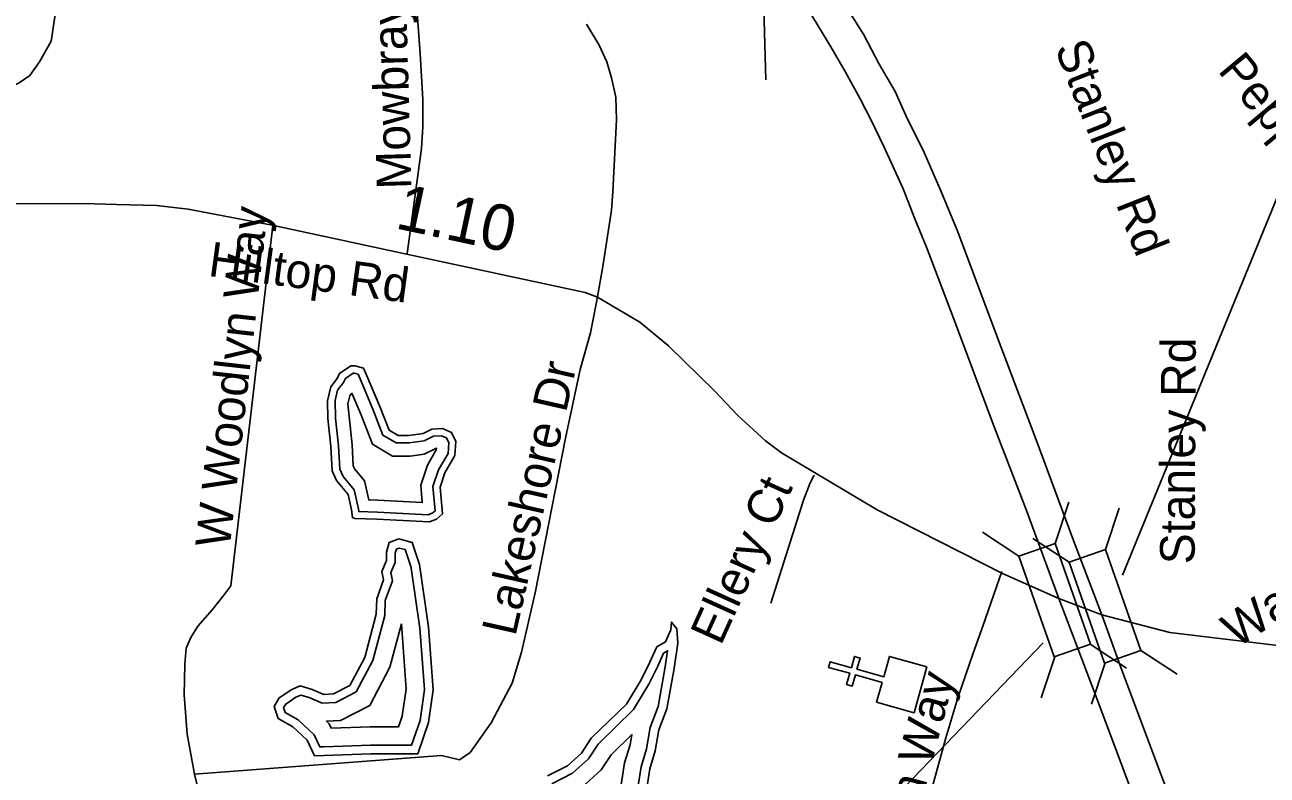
# Model space of a CAD drawing. Extents: x 1662474 to 1856135, y 779280 to 917889.
# Drawn here: x 1733956 to 1737361, y 832777 to 834835 of the extents above; entities that cross this region are included whole.
import ezdxf

# ---------------------------------------------------------------- set-up
doc = ezdxf.new("R2010")
doc.units = 0
for name, color, linetype in [('Exist Cultural Church CELL', 7, 'Continuous'), ('Exist Hydrographic Buffer Line', 7, 'Continuous'), ('Exist Hydrographic Pond Over 1500 Sq Ft', 7, 'Continuous'), ('Exist Road Non-System Type 51', 7, 'Continuous'), ('Exist Road Non-System Type 51 Label', 7, 'Continuous'), ('Exist Road Primary Interstate Divided Center Attributed', 7, 'Continuous'), ('Exist Road Primary Interstate Structure Standard Bridge CELL', 7, 'Continuous'), ('Exist Road Primary Interstate Structure Standard Bridge Number Label', 7, 'Continuous'), ('Exist Road Secondary Mileage Hundredths English Label', 7, 'Continuous'), ('Exist Road Secondary Type 51 Attributed', 7, 'Continuous'), ('Exist Road Secondary Type 51 Label', 7, 'Continuous')]:
    doc.layers.add(name, color=color, linetype=linetype)

msp = doc.modelspace()

# ---------------------------------------------------------------- linework, layer by layer
at = {"layer": 'Exist Cultural Church CELL'}
msp.add_lwpolyline([(1736290.4, 832977.2), (1736305.6, 833032), (1736232.3, 833052.5), (1736223.7, 833021.7), (1736208.3, 833025.9), (1736216.9, 833056.8), (1736158.9, 833072.9), (1736163.2, 833088.4), (1736221.2, 833072.2), (1736229.8, 833103), (1736245.2, 833098.7), (1736236.6, 833067.9), (1736309.9, 833047.5), (1736325.5, 833103), (1736428, 833074.4), (1736393, 832948.6)], close=True, dxfattribs=at)
at = {"layer": 'Exist Hydrographic Buffer Line'}
for points in [[(1735050.3, 833694.2), (1735009.4, 833688.7), (1734973.5, 833688.7), (1734937.5, 833709.5), (1734910, 833780.6), (1734874.5, 833864.5), (1734869.2, 833876.8), (1734858.7, 833879.8), (1734855.9, 833879.8), (1734834.3, 833865.4), (1734829.1, 833854.1), (1734813.2, 833833.3), (1734806.3, 833804.6)], [(1734806.3, 833804.6), (1734807.6, 833756.6), (1734815.5, 833680.5), (1734819.2, 833616.7), (1734828.3, 833596.5), (1734858.8, 833559.6)], [(1735050.7, 833657.8), (1735011.8, 833652.6), (1734963.9, 833652.6), (1734908.5, 833684.7), (1734876.5, 833767), (1734852.1, 833824.7), (1734846.5, 833817.4), (1734841.2, 833795.3)], [(1734841.2, 833795.3), (1734852.7, 833683.5), (1734856.1, 833625.8), (1734860.3, 833616.5), (1734887, 833584.3)], [(1734922.1, 833499), (1735061.6, 833491.4), (1735074.1, 833496.4), (1735080.3, 833502), (1735074.2, 833569), (1735089.3, 833614.3), (1735115.7, 833659.6), (1735117.7, 833688.3), (1735111.1, 833702.1), (1735096.9, 833708.1), (1735076.3, 833707.2), (1735050.3, 833694.2)], [(1734923.8, 833531.7), (1735045.3, 833525), (1735041, 833572.9), (1735059.3, 833627.9), (1735083.6, 833669.5), (1735084, 833674.4), (1735050.7, 833657.8)], [(1734858.8, 833559.6), (1734870.1, 833508.1), (1734871.1, 833500.1), (1734921.4, 833499)], [(1734887, 833584.3), (1734898.3, 833532.3), (1734922.1, 833531.8)], [(1734903.7, 832860.2), (1734775.3, 832855.5), (1734764.7, 832854.8), (1734749.2, 832888.2), (1734704.7, 832929.1), (1734669.6, 832949.3), (1734665, 832963.1), (1734670.8, 832972.6), (1734698.7, 832991.6), (1734712.1, 832997), (1734735.4, 832990.3), (1734770.5, 832974.6), (1734807.9, 832976.8), (1734864.4, 833006), (1734909.8, 833091.5), (1734942.4, 833215.5), (1734943.9, 833256.5), (1734963.7, 833310.8), (1734959.1, 833333.6), (1734970.7, 833361), (1734970.7, 833385.8), (1734974.1, 833397.3), (1734982.2, 833400.2), (1734998.6, 833396), (1735014.8, 833347.3)], [(1734903.7, 832860.2), (1735015.8, 832860.2), (1735039.2, 832927.8), (1735051, 833012), (1735038.7, 833180.5), (1735013.9, 833351.4)], [(1734901.9, 832910), (1734795.9, 832906.1), (1734790.3, 832918.2), (1734782.5, 832925.3), (1734821.4, 832927.6), (1734901.1, 832968.8), (1734956.6, 833073.2), (1734987.9, 833192.1)], [(1734903.7, 832910.1), (1734980.2, 832910.1), (1734990.4, 832939.6), (1735000.8, 833013.7), (1734987.9, 833192.1)], [(1735400.5, 832754), (1735456.8, 832782.8), (1735500.5, 832822.2), (1735527.1, 832862.9), (1735623.8, 832957.2), (1735666.2, 833027.3), (1735690.8, 833076.5), (1735706.6, 833112.2), (1735717.7, 833118.7), (1735711.3, 833074.2), (1735691.6, 832966.1), (1735670.2, 832908.2), (1735660, 832849.7), (1735644.9, 832800.5), (1735636.7, 832748.8)], [(1734855.5, 832587), (1734893, 832505.3), (1734923.3, 832464.9), (1734976.4, 832440.2), (1735046.8, 832448.6), (1735179.6, 832548.9), (1735341.8, 832665.9), (1735422.7, 832713.5), (1735483.2, 832744.4), (1735535.8, 832791.9), (1735563, 832833.3), (1735619.9, 832888.8), (1735615, 832860.5), (1735599.7, 832811), (1735590.4, 832751.8), (1735592.8, 832668.1)]]:
    msp.add_lwpolyline(points, dxfattribs=at)
at = {"layer": 'Exist Hydrographic Pond Over 1500 Sq Ft'}
for points in [[(1735047.6, 833714.4), (1735008, 833709.1), (1734979, 833709.1), (1734954, 833723.6), (1734928.9, 833788.2), (1734893.3, 833872.6), (1734884.1, 833893.7), (1734861.6, 833900.3), (1734849.8, 833900.3), (1734818.1, 833879.2), (1734811.5, 833864.7), (1734794.4, 833842.3), (1734785.1, 833804)], [(1734785.1, 833804), (1734786.5, 833755.3), (1734794.4, 833678.8), (1734798.3, 833611.6), (1734810.2, 833585.2), (1734841.9, 833547)], [(1734921, 833479.8), (1735064.8, 833471.9), (1735084.5, 833479.8), (1735100.4, 833494.3), (1735093.8, 833566.8), (1735107, 833606.3), (1735134.7, 833653.8), (1735137.3, 833692), (1735125.4, 833717), (1735100.4, 833727.6), (1735071.4, 833726.3), (1735047.6, 833714.4)], [(1734841.9, 833547), (1734851.1, 833504.8), (1734853.7, 833483.7), (1734860.3, 833481.1), (1734921, 833479.8)], [(1734904.6, 832836.3), (1734776.5, 832831.6), (1734749.9, 832830.1), (1734729.6, 832873.8), (1734690.5, 832909.7), (1734649.9, 832933.2), (1734638.9, 832966), (1734653, 832989.4), (1734687.4, 833012.8), (1734710.8, 833022.2), (1734743.6, 833012.8), (1734774.9, 832998.8), (1734801.5, 833000.3), (1734846.8, 833023.7), (1734887.4, 833100.3), (1734918.7, 833219), (1734920.2, 833261.2), (1734939, 833312.7), (1734934.3, 833336.1), (1734946.8, 833365.8), (1734946.8, 833389.2), (1734954.6, 833415.8), (1734981.2, 833425.2), (1735017.1, 833415.8), (1735037.5, 833354.9)], [(1734904.6, 832836.3), (1735032.8, 832836.3), (1735062.5, 832922.2), (1735075, 833011.2), (1735062.5, 833183.1), (1735037.5, 833354.9)], [(1735388.7, 832775.4), (1735442.8, 832803), (1735481.8, 832838.2), (1735508.2, 832878.5), (1735604.5, 832972.5), (1735644.8, 833039.1), (1735668.7, 833086.9), (1735687.6, 833129.4), (1735711.5, 833143.2), (1735726.6, 833175.9), (1735727.8, 833197.3), (1735742.9, 833178.4), (1735745.4, 833139.4), (1735735.4, 833070.3), (1735715.2, 832959.7), (1735693.9, 832901.8), (1735683.8, 832844), (1735668.7, 832795), (1735661.1, 832747.2)]]:
    msp.add_lwpolyline(points, dxfattribs=at)
at = {"layer": 'Exist Road Non-System Type 51'}
msp.add_line((1735979.1, 834952.9), (1735986.9, 834684.1), dxfattribs=at)
for points in [[(1735023.4, 834975.4), (1735028.1, 834905.6), (1735039.1, 834756), (1735047.1, 834629.8), (1735047.1, 834555.4), (1735042.9, 834495.9), (1735004.1, 834207.9)], [(1733819.5, 834646.2), (1733854.6, 834643.7), (1733892.5, 834650.8), (1733940.5, 834675.4), (1733969.6, 834695.9), (1733995.9, 834733.7), (1734028.1, 834790.4), (1734039.5, 834869.1)], [(1735495.1, 834836.6), (1735530.2, 834779.4), (1735550.8, 834733.7), (1735564.1, 834689.4), (1735576.1, 834636.2), (1735577.8, 834574.4), (1735567.5, 834377.2), (1735564.1, 834326.4), (1735540, 834171.8), (1735522.6, 834074.6)], [(1734635.5, 834284.9), (1734520.9, 833296.7), (1734501.6, 833271.5), (1734470.6, 833232.1), (1734430, 833185.7), (1734411.1, 833154.9), (1734397.8, 833125.4), (1734394.4, 833082), (1734392.5, 832998), (1734400.4, 832889.6), (1734420.5, 832780.4)], [(1735522.6, 834074.6), (1735505.9, 833990.1), (1735478.2, 833889.6), (1735437.6, 833701.2), (1735354.9, 833277.5), (1735317.4, 833114.5), (1735291.4, 833030.2), (1735234.1, 832921.1), (1735176.1, 832840), (1735147.6, 832819.5), (1735097.8, 832831.6), (1734420.5, 832780.4)], [(1736119.2, 833600.4), (1736108.1, 833578.9), (1736090.4, 833531.4), (1736000.6, 833249.4)], [(1736633.4, 833336.1), (1736581.4, 833185.9), (1736555.1, 833111.9), (1736513.4, 832989.4), (1736480.4, 832879.7), (1736398.5, 832583.9), (1736231.6, 831963.9)], [(1734420.5, 832780.4), (1734438.1, 832708.8), (1734442.1, 832662.9), (1734435.5, 832625.1), (1734422.1, 832585.4), (1734327.4, 832427.7), (1734301.6, 832395.2), (1734245, 832339.5), (1733903, 832030.4)]]:
    msp.add_lwpolyline(points, dxfattribs=at)
at = {"layer": 'Exist Road Primary Interstate Divided Center Attributed'}
for points in [[(1736789.9, 833261.8), (1736701.3, 833503), (1736610.1, 833739.8), (1736500.8, 834031), (1736426.9, 834225.4), (1736394.9, 834303.2), (1736363, 834385.3), (1736330.6, 834457), (1736309.8, 834501.1), (1736276.1, 834572), (1736245, 834631.6), (1736204, 834706.8), (1736165.1, 834775), (1736113.2, 834860.6)], [(1736907.4, 833217), (1736830, 833420.9), (1736728.1, 833696.6), (1736623.9, 833972.2), (1736512.9, 834266.9), (1736466.7, 834380.1), (1736420.9, 834484.7), (1736370.7, 834586.7), (1736340.9, 834652.3), (1736297.7, 834726.7), (1736255.4, 834807.9), (1736208.7, 834881.3)], [(1740216, 828211.9), (1739900.4, 828567), (1739593.3, 828893), (1739041.9, 829488.1), (1738726, 829887.4), (1738501.3, 830160.4), (1738332.4, 830346.2), (1738224.8, 830457.7), (1737925.8, 830722.1), (1737818.2, 830857.8), (1737720.6, 831003), (1737638, 831152.5), (1737568.5, 831288.2), (1737485.5, 831456.7), (1737450.5, 831533.6), (1737419.4, 831605.3), (1737390.9, 831673.6), (1737359.8, 831756.5), (1737332.1, 831827.4), (1737293.2, 831927.6), (1737171, 832250.8), (1737040.9, 832594.8), (1736894, 832988), (1736789.9, 833261.8)], [(1737393.5, 831923.3), (1737336.9, 832078.9), (1737227.6, 832364.9), (1737076.8, 832760.7), (1736965.7, 833058), (1736907.4, 833217)]]:
    msp.add_lwpolyline(points, dxfattribs=at)
at = {"layer": 'Exist Road Primary Interstate Structure Standard Bridge CELL'}
for p, q in [((1736816.9, 833526.4), (1736779.5, 833413.1)), ((1736955.4, 833509.4), (1736918, 833396.1)), ((1736580.2, 833443.6), (1736680.1, 833378.3)), ((1736718.7, 833426.6), (1736818.6, 833361.3)), ((1736875.8, 833136.4), (1736975.7, 833071.2)), ((1737014.3, 833119.5), (1737114.2, 833054.2)), ((1736778.7, 833102.4), (1736741.2, 832989.1)), ((1736917.2, 833085.5), (1736879.8, 832972.2))]:
    msp.add_line(p, q, dxfattribs=at)
for points in [[(1736779.5, 833413.1), (1736876.2, 833136.6), (1736776.9, 833101.8), (1736680.1, 833378.3)], [(1736918, 833396.1), (1737014.8, 833119.6), (1736915.4, 833084.8), (1736818.6, 833361.3)]]:
    msp.add_lwpolyline(points, close=True, dxfattribs=at)
at = {"layer": 'Exist Road Primary Interstate Structure Standard Bridge Number Label'}
for p, q in [((1736964.5, 833326.2), (1738223.9, 836406.5)), ((1736747.2, 833139.9), (1734681.5, 830992.6))]:
    msp.add_line(p, q, dxfattribs=at)
at = {"layer": 'Exist Road Secondary Type 51 Attributed'}
for points in [[(1736789.9, 833261.8), (1736635.7, 833330), (1736292.2, 833505.2), (1736029.9, 833661), (1735985.7, 833694.6), (1735910.2, 833763.7), (1735846.1, 833831.5), (1735719.9, 833954.6), (1735641.6, 834019.8), (1735525.5, 834088.3), (1735491.5, 834101.3), (1735006.2, 834205.6), (1734634.1, 834285.2), (1734403.9, 834329.1), (1734316.3, 834339.2), (1734207.5, 834342.4), (1734146.6, 834344), (1733925.6, 834345.2)], [(1736907.4, 833217), (1736789.9, 833261.8)], [(1740273.3, 832215.3), (1739579.3, 832259.7), (1739400.7, 832292.6), (1739276.1, 832347.6), (1738799.2, 832707.3), (1738598.1, 832852.3), (1738472.4, 832945.6), (1738434.4, 832963.8), (1738394.6, 832985.4), (1738344.5, 833005.2), (1738300.1, 833018.6), (1737550.3, 833114.1), (1737094, 833168.8), (1736907.4, 833217)]]:
    msp.add_lwpolyline(points, dxfattribs=at)

# ---------------------------------------------------------------- texts
at = {"layer": 'Exist Road Non-System Type 51 Label'}
for s, rotation, p in [('Mowbray Trl', 91.6727, (1735015.8, 834385.2)), ('Stanley Rd', 291.4324, (1736777.6, 834771.7)), ('Pepper Hill Rd', 309.7574, (1737223.2, 834708.4)), ('W Woodlyn Way', 83.5804, (1734517.3, 833398)), ('Stanley Rd', 89.7144, (1737162.1, 833355.7)), ('Lakeshore Dr', 77.2579, (1735300.2, 833156)), ('Ellery Ct', 65.6012, (1735863.3, 833130.2)), ('Wakerobin Ct', 33.0394, (1737277.8, 833124.3)), ('E Woodlyn Way', 75.2281, (1736274.1, 832172.3))]:
    msp.add_text(s, height=95, rotation=rotation, dxfattribs=at).set_placement(p)
at = {"layer": 'Exist Road Secondary Mileage Hundredths English Label'}
msp.add_text('1.10', height=125, rotation=347.8774, dxfattribs=at).set_placement((1734968, 834277.7))
at = {"layer": 'Exist Road Secondary Type 51 Label'}
msp.add_text('Hilltop Rd', height=95, rotation=352.2753, dxfattribs=at).set_placement((1734456, 834146.6))

doc.saveas('drawing.dxf')
